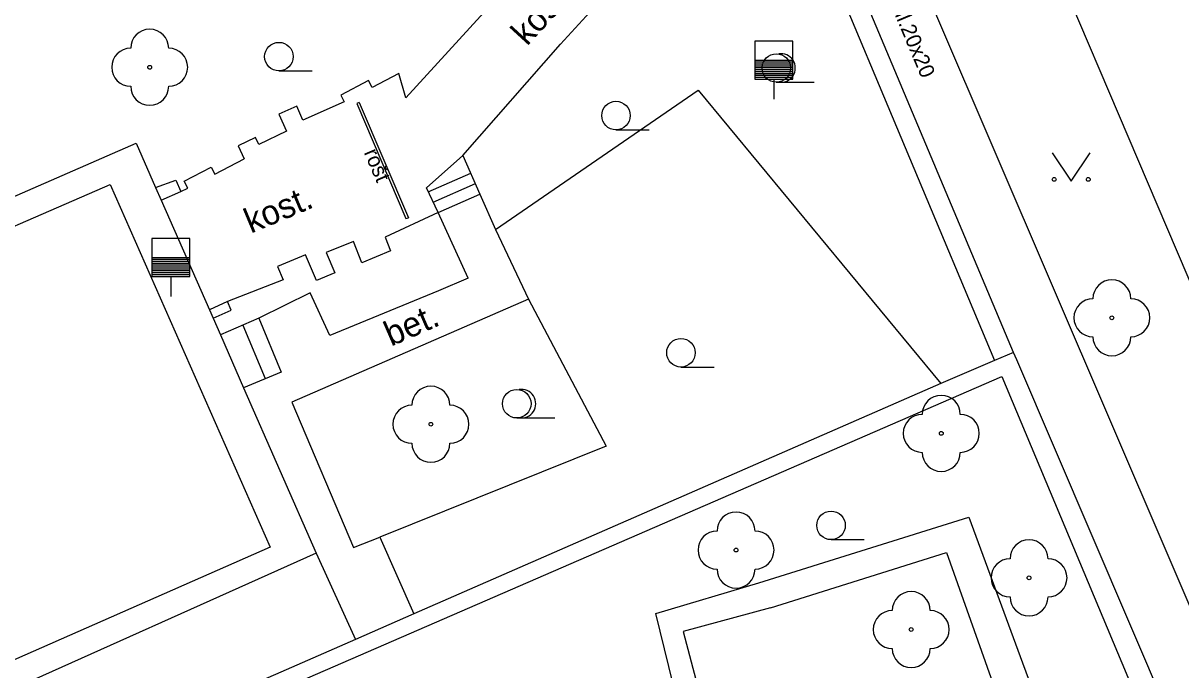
# Model space of a CAD drawing. Extents: x -600309 to -598967, y -1161267 to -1160292.
# Drawn here: x -599828.24 to -599797.78, y -1160382.2 to -1160365.19 of the extents above; entities that cross this region are included whole.
import ezdxf

# ---------------------------------------------------------------- set-up
doc = ezdxf.new("R2010")
doc.units = 0
for name, color, linetype in [('Level 10', 7, 'Continuous'), ('Level 11', 7, 'Continuous'), ('Level 21', 7, 'Continuous'), ('Level 22', 7, 'Continuous'), ('Level 24', 7, 'Continuous'), ('Level 28', 7, 'Continuous'), ('Level 36', 7, 'Continuous'), ('Level 40', 7, 'Continuous'), ('Level 42', 7, 'Continuous'), ('Level 5', 7, 'Continuous'), ('Level 7', 7, 'Continuous')]:
    doc.layers.add(name, color=color, linetype=linetype)

msp = doc.modelspace()

# ---------------------------------------------------------------- linework, layer by layer
at = {"layer": 'Level 10'}
msp.add_lwpolyline([(-599793.49, -1160381.47), (-599802.24, -1160360.95), (-599802.67, -1160360.01), (-599804.29, -1160356.24), (-599805.05, -1160354.47), (-599807.15, -1160349.57)], dxfattribs=at)
at = {"layer": 'Level 11'}
for points in [[(-599796.57, -1160382.77), (-599805.73, -1160361.42), (-599805.77, -1160361.33)], [(-599813.3, -1160361.82), (-599818.17, -1160367.15)], [(-599814.1, -1160365.74), (-599811.59, -1160363)], [(-599816.67, -1160368.67), (-599814.1, -1160365.74)], [(-599818.35, -1160366.51), (-599819.06, -1160366.88), (-599819.15, -1160366.7), (-599819.88, -1160367.08), (-599819.79, -1160367.26), (-599820.88, -1160367.74), (-599821.04, -1160367.37), (-599821.51, -1160367.58), (-599821.31, -1160368.03), (-599822.04, -1160368.38), (-599822.13, -1160368.2), (-599822.58, -1160368.42), (-599822.42, -1160368.76)], [(-599818.17, -1160367.15), (-599818.35, -1160366.51)], [(-599819.4, -1160367.28), (-599819.46, -1160367.3), (-599818.17, -1160370.33), (-599818.1, -1160370.31)], [(-599840.99, -1160375.21), (-599825.27, -1160368.35), (-599824.76, -1160369.51), (-599824.61, -1160369.85), (-599823.34, -1160372.73), (-599823.24, -1160372.95), (-599823.05, -1160373.39), (-599822.44, -1160374.78), (-599820.53, -1160379.13), (-599829.27, -1160383.04), (-599829.11, -1160383.4), (-599832.96, -1160385.07), (-599833.17, -1160384.73), (-599836.23, -1160385.98), (-599836.49, -1160385.46)], [(-599824.09, -1160369.62), (-599823.91, -1160369.53), (-599824, -1160369.35), (-599823.29, -1160368.98), (-599823.2, -1160369.16), (-599822.42, -1160368.76)], [(-599817.63, -1160369.52), (-599816.67, -1160368.67)], [(-599816.67, -1160368.67), (-599816.22, -1160369.69), (-599815.81, -1160370.62)], [(-599817.58, -1160369.63), (-599816.46, -1160369.14)], [(-599824.76, -1160369.51), (-599824.22, -1160369.32), (-599824.09, -1160369.62)], [(-599817.45, -1160369.9), (-599816.34, -1160369.41)], [(-599824.61, -1160369.85), (-599824.09, -1160369.62)], [(-599817.32, -1160370.17), (-599817.63, -1160369.52)], [(-599817.32, -1160370.17), (-599816.22, -1160369.69)], [(-599816.53, -1160371.9), (-599817.32, -1160370.17), (-599818.71, -1160370.82), (-599818.57, -1160371.18), (-599819.33, -1160371.49), (-599819.55, -1160370.93), (-599820.27, -1160371.22), (-599820.04, -1160371.76), (-599820.52, -1160371.96), (-599820.81, -1160371.28)], [(-599815.81, -1160370.62), (-599814.94, -1160372.45)], [(-599820.81, -1160371.28), (-599821.55, -1160371.59), (-599821.4, -1160371.94), (-599822.86, -1160372.51)], [(-599816.53, -1160371.9), (-599817.31, -1160372.23)], [(-599817.31, -1160372.23), (-599820.17, -1160373.41)], [(-599822.86, -1160372.51), (-599823.34, -1160372.73)], [(-599822.77, -1160372.74), (-599822.86, -1160372.51)], [(-599820.69, -1160372.28), (-599822.04, -1160372.95)], [(-599814.94, -1160372.45), (-599821.17, -1160375.16)], [(-599820.17, -1160373.41), (-599820.69, -1160372.28)], [(-599823.24, -1160372.95), (-599822.77, -1160372.74)], [(-599822.04, -1160372.95), (-599823.05, -1160373.39)], [(-599822.46, -1160373.13), (-599821.87, -1160374.54)], [(-599822.04, -1160372.95), (-599821.45, -1160374.37)], [(-599821.45, -1160374.37), (-599822.44, -1160374.78)], [(-599821.17, -1160375.16), (-599819.55, -1160378.98)], [(-599808.88, -1160379.91), (-599803.35, -1160378.18), (-599800.44, -1160386.08)], [(-599819.55, -1160378.98), (-599818.85, -1160378.71)], [(-599818.85, -1160378.71), (-599817.96, -1160380.73)], [(-599820.53, -1160379.13), (-599819.49, -1160381.4)], [(-599808.57, -1160380.57), (-599803.94, -1160379.11), (-599801.13, -1160387.05), (-599798.74, -1160393.17), (-599799.4, -1160394.85), (-599802.4, -1160395.75), (-599804.32, -1160396.32)], [(-599807.74, -1160396.41), (-599811.59, -1160380.72), (-599808.88, -1160379.91)], [(-599808.57, -1160380.57), (-599810.87, -1160381.19), (-599806.69, -1160397.04), (-599804.32, -1160396.32)]]:
    msp.add_lwpolyline(points, dxfattribs=at)
at = {"layer": 'Level 21'}
for points in [[(-599815.81, -1160370.62), (-599810.48, -1160366.95)], [(-599810.48, -1160366.95), (-599804.09, -1160374.67)], [(-599814.94, -1160372.45), (-599812.9, -1160376.32)], [(-599812.9, -1160376.32), (-599818.85, -1160378.71)]]:
    msp.add_lwpolyline(points, dxfattribs=at)
at = {"layer": 'Level 22'}
for centre in [(-599824.91, -1160366.35), (-599799.59, -1160372.94), (-599817.51, -1160375.74), (-599804.08, -1160375.98), (-599809.48, -1160379.05), (-599801.77, -1160379.78), (-599804.87, -1160381.14)]:
    msp.add_circle(centre, 0.05, dxfattribs=at)
for centre, start, end in [((-599824.91, -1160365.85), 0, 180), ((-599825.41, -1160366.35), 90, 270), ((-599824.41, -1160366.35), 270, 90), ((-599824.91, -1160366.85), 180, 0), ((-599799.59, -1160372.44), 0, 180), ((-599800.09, -1160372.94), 90, 270), ((-599799.09, -1160372.94), 270, 90), ((-599799.59, -1160373.44), 180, 0), ((-599817.51, -1160375.24), 0, 180), ((-599804.08, -1160375.48), 0, 180), ((-599818.01, -1160375.74), 90, 270), ((-599817.01, -1160375.74), 270, 90), ((-599804.58, -1160375.98), 90, 270), ((-599803.58, -1160375.98), 270, 90), ((-599817.51, -1160376.24), 180, 0), ((-599804.08, -1160376.48), 180, 0), ((-599809.48, -1160378.55), 0, 180), ((-599809.98, -1160379.05), 90, 270), ((-599808.98, -1160379.05), 270, 90), ((-599801.77, -1160379.28), 0, 180), ((-599809.48, -1160379.55), 180, 0), ((-599802.27, -1160379.78), 90, 270), ((-599801.27, -1160379.78), 270, 90), ((-599804.87, -1160380.64), 0, 180), ((-599801.77, -1160380.28), 180, 0), ((-599805.37, -1160381.14), 90, 270), ((-599804.37, -1160381.14), 270, 90), ((-599804.87, -1160381.64), 180, 0)]:
    msp.add_arc(centre, 0.5, start, end, dxfattribs=at)
at = {"layer": 'Level 24'}
msp.add_lwpolyline([(-599819.4, -1160367.28), (-599818.1, -1160370.31)], dxfattribs=at)
at = {"layer": 'Level 28'}
for p, q in [((-599808.99, -1160366.16), (-599807.99, -1160366.16)), ((-599808.99, -1160366.21), (-599807.99, -1160366.21)), ((-599808.99, -1160366.26), (-599807.99, -1160366.26)), ((-599808.99, -1160366.31), (-599807.99, -1160366.31)), ((-599808.99, -1160366.36), (-599807.99, -1160366.36)), ((-599808.99, -1160366.41), (-599807.99, -1160366.41)), ((-599808.99, -1160366.46), (-599807.99, -1160366.46)), ((-599808.99, -1160366.51), (-599807.99, -1160366.51)), ((-599808.99, -1160366.56), (-599807.99, -1160366.56)), ((-599808.99, -1160366.61), (-599807.99, -1160366.61)), ((-599808.49, -1160366.66), (-599808.49, -1160367.19)), ((-599824.85, -1160371.35), (-599823.85, -1160371.35)), ((-599824.85, -1160371.4), (-599823.85, -1160371.4)), ((-599824.85, -1160371.45), (-599823.85, -1160371.45)), ((-599824.85, -1160371.5), (-599823.85, -1160371.5)), ((-599824.85, -1160371.55), (-599823.85, -1160371.55)), ((-599824.85, -1160371.6), (-599823.85, -1160371.6)), ((-599824.85, -1160371.65), (-599823.85, -1160371.65)), ((-599824.85, -1160371.7), (-599823.85, -1160371.7)), ((-599824.85, -1160371.75), (-599823.85, -1160371.75)), ((-599824.85, -1160371.8), (-599823.85, -1160371.8)), ((-599824.35, -1160371.85), (-599824.35, -1160372.38))]:
    msp.add_line(p, q, dxfattribs=at)
for points in [[(-599808.99, -1160366.66), (-599807.99, -1160366.66), (-599807.99, -1160365.66), (-599808.99, -1160365.66)], [(-599824.85, -1160371.85), (-599823.85, -1160371.85), (-599823.85, -1160370.85), (-599824.85, -1160370.85)]]:
    msp.add_lwpolyline(points, close=True, dxfattribs=at)
at = {"layer": 'Level 36'}
for p, q in [((-599821.51, -1160366.445), (-599820.635, -1160366.445)), ((-599808.42, -1160366.745), (-599807.42, -1160366.745)), ((-599812.64, -1160367.995), (-599811.765, -1160367.995)), ((-599810.93, -1160374.235), (-599810.055, -1160374.235)), ((-599815.25, -1160375.575), (-599814.25, -1160375.575)), ((-599806.98, -1160378.775), (-599806.105, -1160378.775))]:
    msp.add_line(p, q, dxfattribs=at)
msp.add_lwpolyline([(-599801.16, -1160368.6), (-599800.66, -1160369.35), (-599800.16, -1160368.6)], dxfattribs=at)
for centre, radius in [((-599821.5101, -1160366.0699), 0.375), ((-599808.42, -1160366.3696), 0.375), ((-599812.6401, -1160367.6199), 0.375), ((-599801.1102, -1160369.2998), 0.05), ((-599800.2108, -1160369.2998), 0.05), ((-599810.9301, -1160373.8599), 0.375), ((-599815.25, -1160375.1996), 0.375), ((-599806.9801, -1160378.3999), 0.375)]:
    msp.add_circle(centre, radius, dxfattribs=at)
for centre in [(-599808.295, -1160366.3696), (-599815.125, -1160375.1996)]:
    msp.add_arc(centre, 0.375, 260.40593, 99.59407, dxfattribs=at)
at = {"layer": 'Level 5'}
for points in [[(-599840.7199, -1160375.85), (-599825.95, -1160369.43)], [(-599825.95, -1160369.43), (-599821.74, -1160378.9699)], [(-599821.74, -1160378.9699), (-599836.49, -1160385.46)]]:
    msp.add_lwpolyline(points, dxfattribs=at)
at = {"layer": 'Level 7'}
for points in [[(-599790.89, -1160400.69), (-599793.38, -1160394.28), (-599798.1, -1160383.37), (-599802.09, -1160374.05), (-599802.18, -1160373.85), (-599807.14, -1160362.05), (-599807.18, -1160361.96), (-599807.27, -1160361.75)], [(-599807.73, -1160361.99), (-599807.61, -1160362.3), (-599807.25, -1160363.14), (-599807.15, -1160363.39), (-599802.68, -1160374.06)], [(-599802.68, -1160374.06), (-599804.09, -1160374.67), (-599817.96, -1160380.73), (-599819.49, -1160381.4), (-599828.18, -1160385.2)], [(-599802.18, -1160373.85), (-599802.68, -1160374.06)], [(-599828.08, -1160385.59), (-599802.49, -1160374.48), (-599797.28, -1160386.89), (-599793.61, -1160394.9699), (-599790.43, -1160403.6), (-599787.95, -1160412.83), (-599786.82, -1160418.6599)]]:
    msp.add_lwpolyline(points, dxfattribs=at)

# ---------------------------------------------------------------- texts
at = {"layer": 'Level 40'}
for s, height, rotation, p in [('kost.', 0.65, 47.5085, (-599814.98, -1160365.81)), ('b.dl.20x20', 0.39998, 292.78053, (-599805.55, -1160364.39)), ('kost.', 0.65, 22.72973, (-599822.25, -1160370.73)), ('bet.', 0.65, 23.50865, (-599818.56, -1160373.7))]:
    msp.add_text(s, height=height, rotation=rotation, dxfattribs=at).set_placement(p)
at = {"layer": 'Level 42'}
msp.add_text('rošt', height=0.4, rotation=293.22141, dxfattribs=at).set_placement((-599819.28, -1160368.59))

doc.saveas('drawing.dxf')
